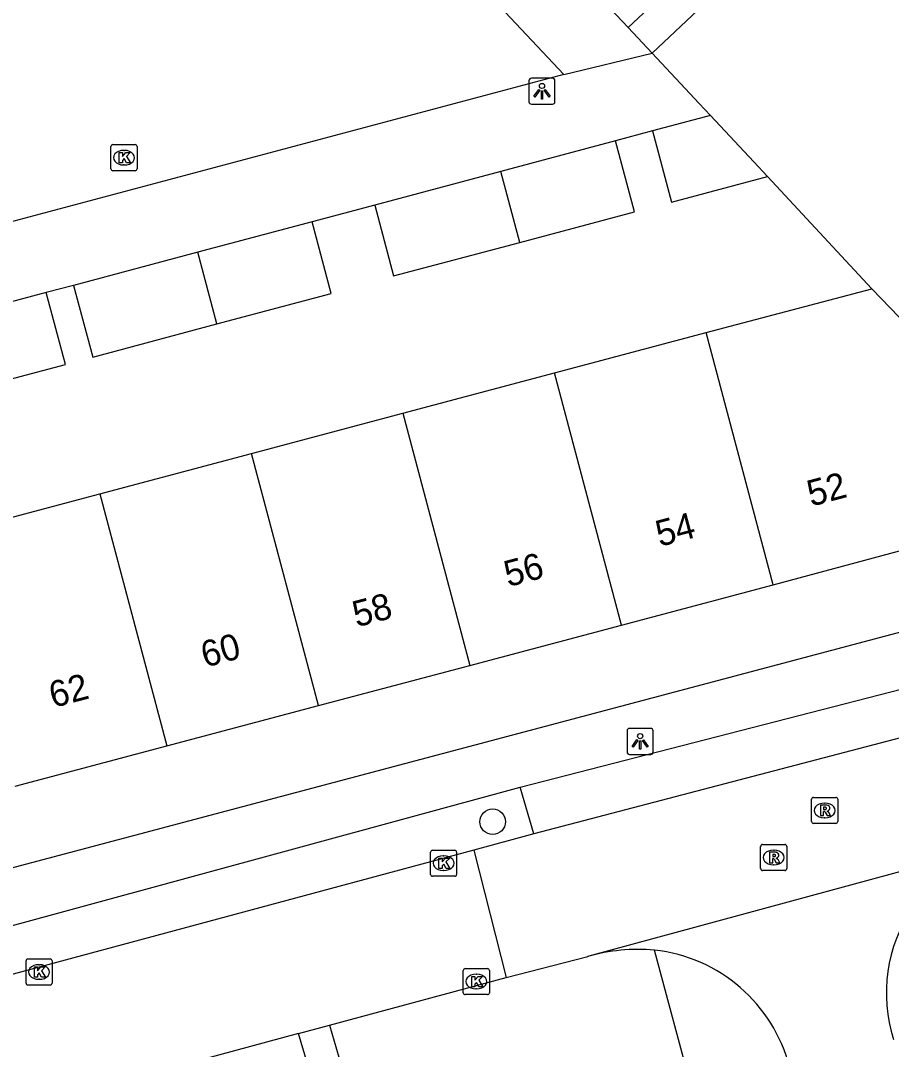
# Model space of a CAD drawing. Extents: x 162542 to 163144, y 380786 to 381511.
# Drawn here: x 162884.5 to 162917.88, y 381162.28 to 381201.72 of the extents above; entities that cross this region are included whole.
import ezdxf

# ---------------------------------------------------------------- set-up
doc = ezdxf.new("R2010")
doc.units = 0
for name, color, linetype in [('IMGEO_Boom', 7, 'Continuous'), ('IMGEO_Kolk', 7, 'Continuous'), ('IMGEO_Lichtpunt', 7, 'Continuous'), ('IMGEO_Pand', 7, 'Continuous'), ('IMGEO_Pand_nummerreeks', 7, 'Continuous'), ('IMGEO_Parkeervlak_open', 7, 'Continuous'), ('IMGEO_Rijbaan_lokaal_open', 7, 'Continuous'), ('IMGEO_Rioolput', 7, 'Continuous'), ('IMGEO_Voetpad_open', 7, 'Continuous')]:
    doc.layers.add(name, color=color, linetype=linetype)

msp = doc.modelspace()

# ---------------------------------------------------------------- linework, layer by layer
at = {"layer": 'IMGEO_Boom'}
msp.add_circle((162902.593, 381171.01), 0.489, dxfattribs=at)
at = {"layer": 'IMGEO_Kolk'}
for p, q in [((162887.962, 381196.042), (162887.962, 381196.894)), ((162888.037, 381196.968), (162888.889, 381196.968)), ((162888.45, 381196.748), (162888.475, 381196.748)), ((162888.963, 381196.894), (162888.963, 381196.042)), ((162888.889, 381195.968), (162888.037, 381195.968)), ((162888.473, 381196.188), (162888.448, 381196.188)), ((162900.286, 381169.919), (162901.138, 381169.919)), ((162900.211, 381168.993), (162900.211, 381169.845)), ((162900.699, 381169.699), (162900.724, 381169.699)), ((162901.212, 381169.845), (162901.212, 381168.993)), ((162900.722, 381169.139), (162900.697, 381169.139)), ((162901.138, 381168.919), (162900.286, 381168.919)), ((162884.706, 381164.824), (162884.706, 381165.676)), ((162884.781, 381165.75), (162885.633, 381165.75)), ((162885.707, 381165.676), (162885.707, 381164.824)), ((162885.194, 381165.53), (162885.219, 381165.53)), ((162901.467, 381164.457), (162901.467, 381165.309)), ((162901.542, 381165.383), (162902.394, 381165.383)), ((162901.955, 381165.163), (162901.98, 381165.163)), ((162902.468, 381165.309), (162902.468, 381164.457)), ((162885.633, 381164.75), (162884.781, 381164.75)), ((162885.217, 381164.97), (162885.192, 381164.97)), ((162902.394, 381164.383), (162901.542, 381164.383)), ((162901.978, 381164.603), (162901.953, 381164.603))]:
    msp.add_line(p, q, dxfattribs=at)
for points in [[(162887.962, 381196.042), (162887.962, 381196.894)], [(162888.037, 381196.968), (162888.889, 381196.968)], [(162888.963, 381196.894), (162888.963, 381196.042)], [(162888.283, 381196.668), (162888.406, 381196.668), (162888.406, 381196.517), (162888.536, 381196.668), (162888.7, 381196.668), (162888.554, 381196.517), (162888.707, 381196.268), (162888.555, 381196.268), (162888.47, 381196.432), (162888.406, 381196.365), (162888.406, 381196.268), (162888.283, 381196.268), (162888.283, 381196.668)], [(162888.889, 381195.968), (162888.037, 381195.968)], [(162900.286, 381169.919), (162901.138, 381169.919)], [(162900.211, 381168.993), (162900.211, 381169.845)], [(162900.532, 381169.619), (162900.655, 381169.619), (162900.655, 381169.468), (162900.785, 381169.619), (162900.949, 381169.619), (162900.803, 381169.468), (162900.956, 381169.219), (162900.804, 381169.219), (162900.719, 381169.383), (162900.655, 381169.316), (162900.655, 381169.219), (162900.532, 381169.219), (162900.532, 381169.619)], [(162901.212, 381169.845), (162901.212, 381168.993)], [(162901.138, 381168.919), (162900.286, 381168.919)], [(162884.706, 381164.824), (162884.706, 381165.676)], [(162884.781, 381165.75), (162885.633, 381165.75)], [(162885.707, 381165.676), (162885.707, 381164.824)], [(162885.027, 381165.45), (162885.15, 381165.45), (162885.15, 381165.299), (162885.28, 381165.45), (162885.444, 381165.45), (162885.298, 381165.299), (162885.451, 381165.05), (162885.299, 381165.05), (162885.214, 381165.214), (162885.15, 381165.147), (162885.15, 381165.05), (162885.027, 381165.05), (162885.027, 381165.45)], [(162901.467, 381164.457), (162901.467, 381165.309)], [(162901.542, 381165.383), (162902.394, 381165.383)], [(162902.468, 381165.309), (162902.468, 381164.457)], [(162885.633, 381164.75), (162884.781, 381164.75)], [(162901.788, 381165.083), (162901.911, 381165.083), (162901.911, 381164.932), (162902.041, 381165.083), (162902.205, 381165.083), (162902.059, 381164.932), (162902.212, 381164.683), (162902.06, 381164.683), (162901.975, 381164.847), (162901.911, 381164.78), (162901.911, 381164.683), (162901.788, 381164.683), (162901.788, 381165.083)], [(162902.394, 381164.383), (162901.542, 381164.383)]]:
    msp.add_lwpolyline(points, dxfattribs=at)
for centre, start, end in [((162888.039, 381196.892), 91.552, 178.448), ((162888.039, 381196.892), 91.552, 178.448), ((162888.887, 381196.892), 1.552, 88.448), ((162888.887, 381196.892), 1.552, 88.448), ((162888.039, 381196.044), 181.552, 268.448), ((162888.039, 381196.044), 181.552, 268.448), ((162888.887, 381196.044), 271.552, 358.448), ((162888.887, 381196.044), 271.552, 358.448), ((162900.288, 381169.843), 91.552, 178.448), ((162900.288, 381169.843), 91.552, 178.448), ((162901.136, 381169.843), 1.552, 88.448), ((162901.136, 381169.843), 1.552, 88.448), ((162900.288, 381168.995), 181.552, 268.448), ((162900.288, 381168.995), 181.552, 268.448), ((162901.136, 381168.995), 271.552, 358.448), ((162901.136, 381168.995), 271.552, 358.448), ((162884.783, 381165.674), 91.552, 178.448), ((162884.783, 381165.674), 91.552, 178.448), ((162885.631, 381165.674), 1.552, 88.448), ((162885.631, 381165.674), 1.552, 88.448), ((162901.544, 381165.307), 91.552, 178.448), ((162901.544, 381165.307), 91.552, 178.448), ((162902.392, 381165.307), 1.552, 88.448), ((162902.392, 381165.307), 1.552, 88.448), ((162884.783, 381164.826), 181.552, 268.448), ((162884.783, 381164.826), 181.552, 268.448), ((162885.631, 381164.826), 271.552, 358.448), ((162885.631, 381164.826), 271.552, 358.448), ((162901.544, 381164.459), 181.552, 268.448), ((162901.544, 381164.459), 181.552, 268.448), ((162902.392, 381164.459), 271.552, 358.448), ((162902.392, 381164.459), 271.552, 358.448)]:
    msp.add_arc(centre, 0.0765, start, end, dxfattribs=at)
for centre, major_axis, ratio, start_param, end_param in [((162888.449, 381196.468), (-0.387, 0.002), 0.722429, 4.712389, 7.853982), ((162888.474, 381196.468), (-0.39, 0.002), 0.717154, 1.570796, 4.712389), ((162900.698, 381169.419), (-0.387, 0.002), 0.722429, 4.712389, 7.853982), ((162900.723, 381169.419), (-0.39, 0.002), 0.717154, 1.570796, 4.712389), ((162885.193, 381165.25), (-0.387, 0.002), 0.722429, 4.712389, 7.853982), ((162885.218, 381165.25), (-0.39, 0.002), 0.717154, 1.570796, 4.712389), ((162901.954, 381164.883), (-0.387, 0.002), 0.722429, 4.712389, 7.853982), ((162901.979, 381164.883), (-0.39, 0.002), 0.717154, 1.570796, 4.712389)]:
    msp.add_ellipse(centre, major_axis=major_axis, ratio=ratio, start_param=start_param, end_param=end_param, dxfattribs=at)
at = {"layer": 'IMGEO_Lichtpunt'}
for p, q in [((162904.886, 381199.515), (162904.078, 381199.515)), ((162904.886, 381199.515), (162904.078, 381199.515)), ((162903.984, 381199.42), (162903.984, 381198.613)), ((162903.984, 381199.42), (162903.984, 381198.613)), ((162904.98, 381198.613), (162904.98, 381199.42)), ((162904.98, 381198.613), (162904.98, 381199.42)), ((162904.078, 381198.519), (162904.886, 381198.519)), ((162904.078, 381198.519), (162904.886, 381198.519)), ((162907.747, 381174.493), (162907.747, 381173.686)), ((162907.747, 381174.493), (162907.747, 381173.686)), ((162908.649, 381174.588), (162907.841, 381174.588)), ((162908.649, 381174.588), (162907.841, 381174.588)), ((162908.743, 381173.686), (162908.743, 381174.493)), ((162908.743, 381173.686), (162908.743, 381174.493)), ((162907.841, 381173.592), (162908.649, 381173.592)), ((162907.841, 381173.592), (162908.649, 381173.592))]:
    msp.add_line(p, q, dxfattribs=at)
for points in [[(162904.358, 381199.084), (162904.397, 381199.056), (162904.209, 381198.794), (162904.171, 381198.821), (162904.358, 381199.084)], [(162904.57, 381199.056), (162904.608, 381199.083), (162904.795, 381198.821), (162904.756, 381198.793), (162904.57, 381199.056)], [(162904.46, 381199.036), (162904.507, 381199.036), (162904.507, 381198.714), (162904.46, 381198.714), (162904.46, 381199.036)], [(162908.121, 381174.157), (162908.16, 381174.129), (162907.972, 381173.867), (162907.934, 381173.894), (162908.121, 381174.157)], [(162908.223, 381174.109), (162908.27, 381174.109), (162908.27, 381173.787), (162908.223, 381173.787), (162908.223, 381174.109)], [(162908.333, 381174.129), (162908.371, 381174.156), (162908.558, 381173.894), (162908.519, 381173.866), (162908.333, 381174.129)]]:
    msp.add_lwpolyline(points, dxfattribs=at)
for centre in [(162904.483, 381199.218), (162908.246, 381174.291)]:
    msp.add_circle(centre, 0.0994, dxfattribs=at)
for centre, start, end in [((162904.078, 381199.42), 90, 180), ((162904.078, 381199.42), 90, 180), ((162904.886, 381199.42), 0, 90), ((162904.886, 381199.42), 0, 90), ((162904.078, 381198.613), 180, 270), ((162904.078, 381198.613), 180, 270), ((162904.886, 381198.613), 270, 0), ((162904.886, 381198.613), 270, 360), ((162907.841, 381174.493), 90, 180), ((162907.841, 381174.493), 90, 180), ((162908.649, 381174.493), 0, 90), ((162908.649, 381174.493), 0, 90), ((162907.841, 381173.686), 180, 270), ((162907.841, 381173.686), 180, 270), ((162908.649, 381173.686), 270, 0), ((162908.649, 381173.686), 270, 360)]:
    msp.add_arc(centre, 0.0946, start, end, dxfattribs=at)
at = {"layer": 'IMGEO_Pand'}
for points in [[(162908.709, 381200.476), (162910.674, 381202.328), (162913.41, 381204.905), (162917.043, 381208.328)], [(162906.716, 381206.532), (162909.751, 381203.308), (162907.785, 381201.457)], [(162904.751, 381204.681), (162907.785, 381201.457)], [(162908.709, 381200.476), (162910.511, 381198.541), (162910.938, 381198.083)], [(162910.938, 381198.083), (162908.72, 381197.492)], [(162913.121, 381195.741), (162912.597, 381196.303), (162910.938, 381198.083)], [(162908.72, 381197.492), (162909.444, 381194.765), (162913.121, 381195.741)], [(162907.301, 381197.113), (162902.911, 381195.942)], [(162903.634, 381193.222), (162908.025, 381194.388), (162907.301, 381197.113)], [(162902.911, 381195.942), (162898.076, 381194.653)], [(162903.634, 381193.222), (162902.911, 381195.942)], [(162913.121, 381195.741), (162917.122, 381191.446)], [(162898.076, 381194.653), (162898.797, 381191.938), (162903.634, 381193.222)], [(162895.677, 381194.014), (162891.293, 381192.845)], [(162892.025, 381190.093), (162896.408, 381191.261), (162895.677, 381194.014)], [(162891.293, 381192.845), (162886.528, 381191.574)], [(162892.025, 381190.093), (162891.293, 381192.845)], [(162886.528, 381191.574), (162887.262, 381188.824), (162892.025, 381190.093)], [(162885.484, 381191.296), (162880.747, 381190.032)], [(162880.747, 381190.032), (162881.48, 381187.283), (162886.214, 381188.545), (162885.484, 381191.296)], [(162910.774, 381189.76), (162917.122, 381191.446)], [(162917.122, 381191.446), (162921.624, 381186.774)], [(162904.964, 381188.216), (162910.774, 381189.76)], [(162913.342, 381180.093), (162910.774, 381189.76)], [(162899.153, 381186.672), (162904.964, 381188.216)], [(162907.532, 381178.55), (162904.964, 381188.216)], [(162893.343, 381185.128), (162899.153, 381186.672)], [(162899.153, 381186.672), (162901.721, 381177.006)], [(162913.342, 381180.093), (162919.187, 381181.662), (162918.59, 381183.913), (162921.624, 381186.774)], [(162887.533, 381183.585), (162893.343, 381185.128)], [(162895.911, 381175.462), (162893.343, 381185.128)], [(162881.722, 381182.041), (162887.533, 381183.585)], [(162887.533, 381183.585), (162890.101, 381173.918)], [(162907.532, 381178.55), (162913.342, 381180.093)], [(162901.721, 381177.006), (162907.532, 381178.55)], [(162895.911, 381175.462), (162901.721, 381177.006)], [(162890.101, 381173.918), (162895.911, 381175.462)], [(162884.29, 381172.375), (162890.101, 381173.918)]]:
    msp.add_lwpolyline(points, dxfattribs=at)
at = {"layer": 'IMGEO_Parkeervlak_open'}
for points in [[(162904.167, 381170.544), (162903.648, 381172.331)], [(162910.268, 381160.623), (162908.793, 381166.091)]]:
    msp.add_lwpolyline(points, dxfattribs=at)
at = {"layer": 'IMGEO_Rijbaan_lokaal_open'}
for points in [[(162894.489, 381211.184), (162905.326, 381199.652)], [(162907.785, 381201.457), (162908.709, 381200.476)], [(162905.326, 381199.652), (162908.709, 381200.476)], [(162920.963, 381174.947), (162904.167, 381170.544)], [(162904.167, 381170.544), (162901.876, 381169.92)], [(162901.876, 381169.92), (162882.877, 381164.808), (162796.063, 381141.696)], [(162901.876, 381169.92), (162903.106, 381165.042)], [(162906.236, 381165.843), (162906.287, 381165.874), (162922.157, 381170.174), (162922.209, 381170.17)], [(162903.106, 381165.042), (162906.236, 381165.843)], [(162896.342, 381163.214), (162903.106, 381165.042)], [(162895.148, 381162.891), (162896.342, 381163.214)], [(162895.148, 381162.891), (162885.815, 381160.368)]]:
    msp.add_lwpolyline(points, dxfattribs=at)
for centre, radius, start, end in [((162923.504, 381164.448), 5.822, 145.9507, 197.8464), ((162908.186, 381159.041), 7.076, 85.0809, 105.9986), ((162908.139, 381160.103), 6.023, 14.4079, 83.7675)]:
    msp.add_arc(centre, radius, start, end, dxfattribs=at)
at = {"layer": 'IMGEO_Rioolput'}
for p, q in [((162914.817, 381171.018), (162914.817, 381171.87)), ((162914.892, 381171.944), (162915.744, 381171.944)), ((162915.818, 381171.87), (162915.818, 381171.018)), ((162915.305, 381171.724), (162915.33, 381171.724)), ((162915.328, 381171.164), (162915.303, 381171.164)), ((162915.744, 381170.944), (162914.892, 381170.944)), ((162912.864, 381169.214), (162912.864, 381170.066)), ((162912.939, 381170.14), (162913.791, 381170.14)), ((162913.352, 381169.92), (162913.377, 381169.92)), ((162913.865, 381170.066), (162913.865, 381169.214)), ((162913.791, 381169.14), (162912.939, 381169.14)), ((162913.375, 381169.36), (162913.35, 381169.36))]:
    msp.add_line(p, q, dxfattribs=at)
for points in [[(162914.817, 381171.018), (162914.817, 381171.87)], [(162914.892, 381171.944), (162915.744, 381171.944)], [(162915.818, 381171.87), (162915.818, 381171.018)], [(162915.406, 381171.642), (162915.154, 381171.644), (162915.154, 381171.244)], [(162915.332, 381171.563), (162915.278, 381171.563), (162915.278, 381171.482)], [(162915.278, 381171.482), (162915.33, 381171.482)], [(162915.154, 381171.244), (162915.278, 381171.244), (162915.278, 381171.406), (162915.289, 381171.406)], [(162915.336, 381171.377), (162915.407, 381171.244), (162915.547, 381171.244), (162915.482, 381171.37)], [(162915.744, 381170.944), (162914.892, 381170.944)], [(162912.864, 381169.214), (162912.864, 381170.066)], [(162912.939, 381170.14), (162913.791, 381170.14)], [(162913.865, 381170.066), (162913.865, 381169.214)], [(162913.453, 381169.838), (162913.201, 381169.84), (162913.201, 381169.44)], [(162913.201, 381169.44), (162913.325, 381169.44), (162913.325, 381169.602), (162913.336, 381169.602)], [(162913.379, 381169.759), (162913.325, 381169.759), (162913.325, 381169.678)], [(162913.325, 381169.678), (162913.377, 381169.678)], [(162913.383, 381169.573), (162913.454, 381169.44), (162913.594, 381169.44), (162913.529, 381169.566)], [(162913.791, 381169.14), (162912.939, 381169.14)]]:
    msp.add_lwpolyline(points, dxfattribs=at)
for centre, radius, start, end in [((162914.894, 381171.868), 0.0765, 91.552, 178.448), ((162914.894, 381171.868), 0.0765, 91.552, 178.448), ((162915.742, 381171.868), 0.0765, 1.552, 88.448), ((162915.742, 381171.868), 0.0765, 1.552, 88.448), ((162915.314, 381171.671), 0.19, 274.7715, 282.9687), ((162915.338, 381171.467), 0.0964, 77.0061, 93.1865), ((162915.352, 381171.524), 0.0378, 276.6634, 79.6772), ((162915.405, 381171.532), 0.109, 350.3612, 89.416), ((162915.403, 381171.532), 0.112, 277.5842, 350.9817), ((162915.288, 381171.353), 0.0533, 26.0293, 88.6989), ((162915.387, 381171.317), 0.108, 29.5134, 73.7905), ((162914.894, 381171.02), 0.0765, 181.552, 268.448), ((162914.894, 381171.02), 0.0765, 181.552, 268.448), ((162915.742, 381171.02), 0.0765, 271.552, 358.448), ((162915.742, 381171.02), 0.0765, 271.552, 358.448), ((162912.941, 381170.064), 0.0765, 91.552, 178.448), ((162912.941, 381170.064), 0.0765, 91.552, 178.448), ((162913.789, 381170.064), 0.0765, 1.552, 88.448), ((162913.789, 381170.064), 0.0765, 1.552, 88.448), ((162913.335, 381169.549), 0.0533, 26.0293, 88.6989), ((162913.361, 381169.867), 0.19, 274.7715, 282.9687), ((162913.385, 381169.663), 0.0964, 77.0061, 93.1865), ((162913.399, 381169.72), 0.0378, 276.6634, 79.6772), ((162913.452, 381169.728), 0.109, 350.3612, 89.416), ((162913.45, 381169.728), 0.112, 277.5842, 350.9817), ((162913.434, 381169.513), 0.108, 29.5134, 73.7905), ((162912.941, 381169.216), 0.0765, 181.552, 268.448), ((162912.941, 381169.216), 0.0765, 181.552, 268.448), ((162913.789, 381169.216), 0.0765, 271.552, 358.448), ((162913.789, 381169.216), 0.0765, 271.552, 358.448)]:
    msp.add_arc(centre, radius, start, end, dxfattribs=at)
for centre, major_axis, ratio, start_param, end_param in [((162915.304, 381171.444), (-0.387, 0.002), 0.722429, 4.712389, 7.853982), ((162915.329, 381171.444), (-0.39, 0.002), 0.717154, 1.570796, 4.712389), ((162913.351, 381169.64), (-0.387, 0.002), 0.722429, 4.712389, 7.853982), ((162913.376, 381169.64), (-0.39, 0.002), 0.717154, 1.570796, 4.712389)]:
    msp.add_ellipse(centre, major_axis=major_axis, ratio=ratio, start_param=start_param, end_param=end_param, dxfattribs=at)
at = {"layer": 'IMGEO_Voetpad_open'}
for points in [[(162905.326, 381199.652), (162878.474, 381192.504)], [(162908.72, 381197.492), (162907.301, 381197.113)], [(162898.076, 381194.653), (162895.677, 381194.014)], [(162886.528, 381191.574), (162885.484, 381191.296)], [(162925.455, 381182.694), (162921.793, 381179.222), (162849.909, 381160.144)], [(162903.648, 381172.331), (162920.542, 381176.676)], [(162850.91, 381158.201), (162882.303, 381166.521), (162903.648, 381172.331)], [(162896.342, 381163.214), (162898.043, 381157.387)], [(162896.875, 381157.078), (162895.148, 381162.891)]]:
    msp.add_lwpolyline(points, dxfattribs=at)

# ---------------------------------------------------------------- texts
at = {"layer": 'IMGEO_Pand_nummerreeks'}
for s, p in [('52', (162914.798, 381183.088)), ('54', (162908.994, 381181.546)), ('56', (162903.184, 381180.002)), ('58', (162897.376, 381178.459)), ('60', (162891.566, 381176.915)), ('62', (162885.746, 381175.369))]:
    msp.add_text(s, height=1, rotation=14.8786, dxfattribs=at).set_placement(p)

doc.saveas('drawing.dxf')
